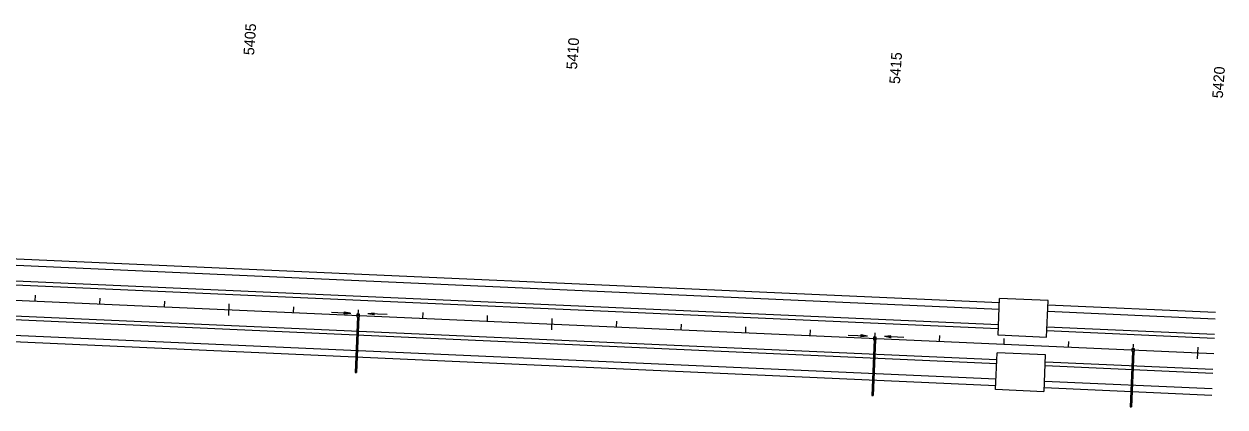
# Model space of a CAD drawing. Extents: x 192699 to 285914, y 194342 to 233219.
# Drawn here: x 283160 to 285017, y 232056 to 232648 of the extents above; entities that cross this region are included whole.
import ezdxf

# ---------------------------------------------------------------- set-up
doc = ezdxf.new("R2010")
doc.units = 0
for name, color, linetype in [('CENT LINE', 7, 'Continuous'), ('DRAINAGE', 7, 'Continuous'), ('DRAINAGE ARROWS', 7, 'Continuous'), ('R_Water Annot', 7, 'Continuous'), ('ROAD', 7, 'Continuous'), ('SHOULDER', 7, 'Continuous'), ('STATIONING1', 7, 'Continuous')]:
    doc.layers.add(name, color=color, linetype=linetype)

msp = doc.modelspace()

# ---------------------------------------------------------------- linework, layer by layer
at = {"layer": 'CENT LINE'}
msp.add_line((283133.8, 232221.9), (285000, 232138.8), dxfattribs=at)
at = {"layer": 'DRAINAGE'}
for p, q in [((283675.6, 232195.7), (283671.9, 232109.8)), ((283677.6, 232195.6), (283673.9, 232109.7)), ((284474.9, 232160.1), (284471.1, 232074.2)), ((284476.9, 232160), (284473.1, 232074.1)), ((284874.5, 232142.3), (284870.7, 232056.4)), ((284876.5, 232142.3), (284872.7, 232056.3))]:
    msp.add_line(p, q, dxfattribs=at)
for points in [[(283674.6, 232195.8), (283678.6, 232195.6), (283678.8, 232199.6), (283674.8, 232199.8)], [(284473.9, 232160.2), (284477.8, 232160), (284478, 232164), (284474, 232164.2)], [(284873.5, 232142.4), (284877.5, 232142.2), (284877.6, 232146.2), (284873.6, 232146.4)]]:
    msp.add_lwpolyline(points, close=True, dxfattribs=at)
for points in [[(283671.9, 232109.8), (283673.9, 232109.7)], [(284471.1, 232074.2), (284473.1, 232074.1)], [(284870.7, 232056.4), (284872.7, 232056.3)]]:
    msp.add_lwpolyline(points, dxfattribs=at)
at = {"layer": 'DRAINAGE ARROWS'}
for p, q in [((283655.1, 232200.4), (283655.3, 232203.4)), ((283655.1, 232200.4), (283665.2, 232201.5)), ((283655.2, 232202.7), (283660.2, 232201.7)), ((283655.2, 232202.4), (283658.5, 232201.8)), ((283655.2, 232202.2), (283656.8, 232201.9)), ((283655.2, 232201.7), (283656.8, 232201.9)), ((283655.2, 232201.4), (283658.5, 232201.8)), ((283655.2, 232201.2), (283660.2, 232201.7)), ((283655.2, 232200.9), (283661.8, 232201.6)), ((283655.2, 232200.7), (283663.5, 232201.6)), ((283655.3, 232203.4), (283665.2, 232201.5)), ((283655.3, 232203.2), (283663.5, 232201.6)), ((283655.3, 232202.9), (283661.8, 232201.6)), ((283701.6, 232201.5), (283691.5, 232200.4)), ((283701.4, 232198.5), (283691.5, 232200.4)), ((283701.5, 232201.2), (283693.2, 232200.3)), ((283701.4, 232198.7), (283693.2, 232200.3)), ((283701.5, 232201), (283694.9, 232200.2)), ((283701.5, 232199), (283694.9, 232200.2)), ((283701.5, 232200.7), (283696.5, 232200.2)), ((283701.5, 232199.2), (283696.5, 232200.2)), ((283701.5, 232200.4), (283698.2, 232200.1)), ((283701.5, 232199.5), (283698.2, 232200.1)), ((283701.5, 232200.2), (283699.9, 232200)), ((283701.5, 232199.7), (283699.9, 232200)), ((283701.4, 232198.5), (283701.6, 232201.5)), ((284454.4, 232165.1), (284454.5, 232168.1)), ((284454.4, 232165.9), (284459.4, 232166.4)), ((284454.4, 232165.6), (284461.1, 232166.3)), ((284454.4, 232165.4), (284462.8, 232166.3)), ((284454.4, 232165.1), (284464.5, 232166.2)), ((284454.5, 232168.1), (284464.5, 232166.2)), ((284454.5, 232167.9), (284462.8, 232166.3)), ((284454.5, 232167.6), (284461.1, 232166.3)), ((284454.5, 232167.4), (284459.4, 232166.4)), ((284454.5, 232167.1), (284457.7, 232166.5)), ((284454.5, 232166.9), (284456.1, 232166.6)), ((284454.5, 232166.4), (284456.1, 232166.6)), ((284454.5, 232166.2), (284457.7, 232166.5)), ((284500.8, 232166.2), (284490.8, 232165.1)), ((284500.7, 232163.2), (284490.8, 232165.1)), ((284500.8, 232165.9), (284492.4, 232165)), ((284500.7, 232163.4), (284492.4, 232165)), ((284500.8, 232165.7), (284494.2, 232164.9)), ((284500.7, 232163.7), (284494.2, 232164.9)), ((284500.8, 232165.4), (284495.8, 232164.9)), ((284500.7, 232163.9), (284495.8, 232164.9)), ((284500.8, 232165.2), (284497.5, 232164.8)), ((284500.7, 232164.2), (284497.5, 232164.8)), ((284500.8, 232164.9), (284499.2, 232164.7)), ((284500.7, 232164.4), (284499.2, 232164.7)), ((284500.7, 232163.2), (284500.8, 232166.2))]:
    msp.add_line(p, q, dxfattribs=at)
at = {"layer": 'R_Water Annot'}
for p, q in [((283635.2, 232202.8), (283665.2, 232201.5)), ((283655.1, 232200.4), (283655.3, 232203.4)), ((283655.1, 232200.4), (283665.2, 232201.5)), ((283655.2, 232202.7), (283660.2, 232201.7)), ((283655.2, 232202.4), (283658.5, 232201.8)), ((283655.2, 232202.2), (283656.8, 232201.9)), ((283655.2, 232201.7), (283656.8, 232201.9)), ((283655.2, 232201.4), (283658.5, 232201.8)), ((283655.2, 232201.2), (283660.2, 232201.7)), ((283655.2, 232200.9), (283661.8, 232201.6)), ((283655.2, 232200.7), (283663.5, 232201.6)), ((283655.3, 232203.4), (283665.2, 232201.5)), ((283655.3, 232203.2), (283663.5, 232201.6)), ((283655.3, 232202.9), (283661.8, 232201.6)), ((283701.6, 232201.5), (283691.5, 232200.4)), ((283721.5, 232199.1), (283691.5, 232200.4)), ((283701.4, 232198.5), (283691.5, 232200.4)), ((283701.5, 232201.2), (283693.2, 232200.3)), ((283701.4, 232198.7), (283693.2, 232200.3)), ((283701.5, 232201), (283694.9, 232200.2)), ((283701.5, 232199), (283694.9, 232200.2)), ((283701.5, 232200.7), (283696.5, 232200.2)), ((283701.5, 232199.2), (283696.5, 232200.2)), ((283701.5, 232200.4), (283698.2, 232200.1)), ((283701.5, 232199.5), (283698.2, 232200.1)), ((283701.5, 232200.2), (283699.9, 232200)), ((283701.5, 232199.7), (283699.9, 232200)), ((283701.4, 232198.5), (283701.6, 232201.5)), ((284434.5, 232167.5), (284464.5, 232166.2)), ((284454.4, 232165.1), (284454.5, 232168.1)), ((284454.4, 232165.9), (284459.4, 232166.4)), ((284454.4, 232165.6), (284461.1, 232166.3)), ((284454.4, 232165.4), (284462.8, 232166.3)), ((284454.4, 232165.1), (284464.5, 232166.2)), ((284454.5, 232168.1), (284464.5, 232166.2)), ((284454.5, 232167.9), (284462.8, 232166.3)), ((284454.5, 232167.6), (284461.1, 232166.3)), ((284454.5, 232167.4), (284459.4, 232166.4)), ((284454.5, 232167.1), (284457.7, 232166.5)), ((284454.5, 232166.9), (284456.1, 232166.6)), ((284454.5, 232166.4), (284456.1, 232166.6)), ((284454.5, 232166.2), (284457.7, 232166.5)), ((284500.8, 232166.2), (284490.8, 232165.1)), ((284520.7, 232163.9), (284490.8, 232165.1)), ((284500.7, 232163.2), (284490.8, 232165.1)), ((284500.8, 232165.9), (284492.4, 232165)), ((284500.7, 232163.4), (284492.4, 232165)), ((284500.8, 232165.7), (284494.2, 232164.9)), ((284500.7, 232163.7), (284494.2, 232164.9)), ((284500.8, 232165.4), (284495.8, 232164.9)), ((284500.7, 232163.9), (284495.8, 232164.9)), ((284500.8, 232165.2), (284497.5, 232164.8)), ((284500.7, 232164.2), (284497.5, 232164.8)), ((284500.8, 232164.9), (284499.2, 232164.7)), ((284500.7, 232164.4), (284499.2, 232164.7)), ((284500.7, 232163.2), (284500.8, 232166.2))]:
    msp.add_line(p, q, dxfattribs=at)
at = {"layer": 'ROAD'}
for p, q in [((283136.2, 232275.8), (284668.2, 232207.6)), ((283135.1, 232251.8), (284667.1, 232183.6)), ((284666.4, 232167.1), (284668.9, 232224.1)), ((284743.8, 232220.7), (284668.9, 232224.1)), ((284741.3, 232164.1), (284743.8, 232220.7)), ((284743.1, 232204.2), (285002.4, 232192.7)), ((283132.5, 232191.9), (284664.4, 232123.7)), ((283131.4, 232167.9), (284663.3, 232099.7)), ((284741.3, 232163.8), (284666.4, 232167.1)), ((284742, 232180.3), (285001.3, 232168.7)), ((284662.6, 232083.2), (284665.2, 232140.2)), ((284740.1, 232136.8), (284665.2, 232140.2)), ((284737.6, 232080.2), (284740.1, 232136.8)), ((284739.3, 232120.3), (284998.7, 232108.8)), ((284738.3, 232096.4), (284997.6, 232084.8)), ((284737.5, 232079.9), (284662.6, 232083.2))]:
    msp.add_line(p, q, dxfattribs=at)
at = {"layer": 'SHOULDER'}
for p, q in [((283136.6, 232285.8), (284668.6, 232217.6)), ((283134.9, 232245.8), (284666.8, 232177.6)), ((284743.5, 232214.2), (285002.8, 232202.7)), ((283132.7, 232197.9), (284664.7, 232129.7)), ((284741.7, 232174.3), (285001.1, 232162.7)), ((283131, 232157.9), (284662.9, 232089.7)), ((284739.6, 232126.3), (284998.9, 232114.8)), ((284737.8, 232086.4), (284997.2, 232074.8))]:
    msp.add_line(p, q, dxfattribs=at)
at = {"layer": 'STATIONING1'}
for p, q in [((283177.2, 232219.9), (283177.6, 232228.9)), ((283277.1, 232215.5), (283277.5, 232224.5)), ((283377, 232211), (283377.4, 232220)), ((283476.5, 232197.6), (283477.3, 232215.6)), ((283576.8, 232202.1), (283577.2, 232211.1)), ((283676.7, 232197.7), (283677.1, 232206.7)), ((283776.6, 232193.2), (283777, 232202.2)), ((283876.5, 232188.8), (283876.9, 232197.8)), ((283976, 232175.3), (283976.8, 232193.3)), ((284076.3, 232179.9), (284076.7, 232188.9)), ((284176.2, 232175.4), (284176.6, 232184.4)), ((284276.1, 232171), (284276.5, 232180)), ((284376, 232166.5), (284376.4, 232175.5)), ((284475.5, 232153.1), (284476.3, 232171.1)), ((284575.8, 232157.6), (284576.2, 232166.6)), ((284675.7, 232153.2), (284676.1, 232162.2)), ((284775.6, 232148.7), (284776, 232157.7)), ((284875.5, 232144.3), (284875.9, 232153.3)), ((284975, 232130.9), (284975.8, 232148.8))]:
    msp.add_line(p, q, dxfattribs=at)

# ---------------------------------------------------------------- texts
for s, p in [('5405', (283515.6, 232599.6)), ('5410', (284015.1, 232577.5)), ('5415', (284514.6, 232555.1)), ('5420', (285014.1, 232533))]:
    msp.add_text(s, height=16.5, rotation=86.0333, dxfattribs=at).set_placement(p)

doc.saveas('drawing.dxf')
